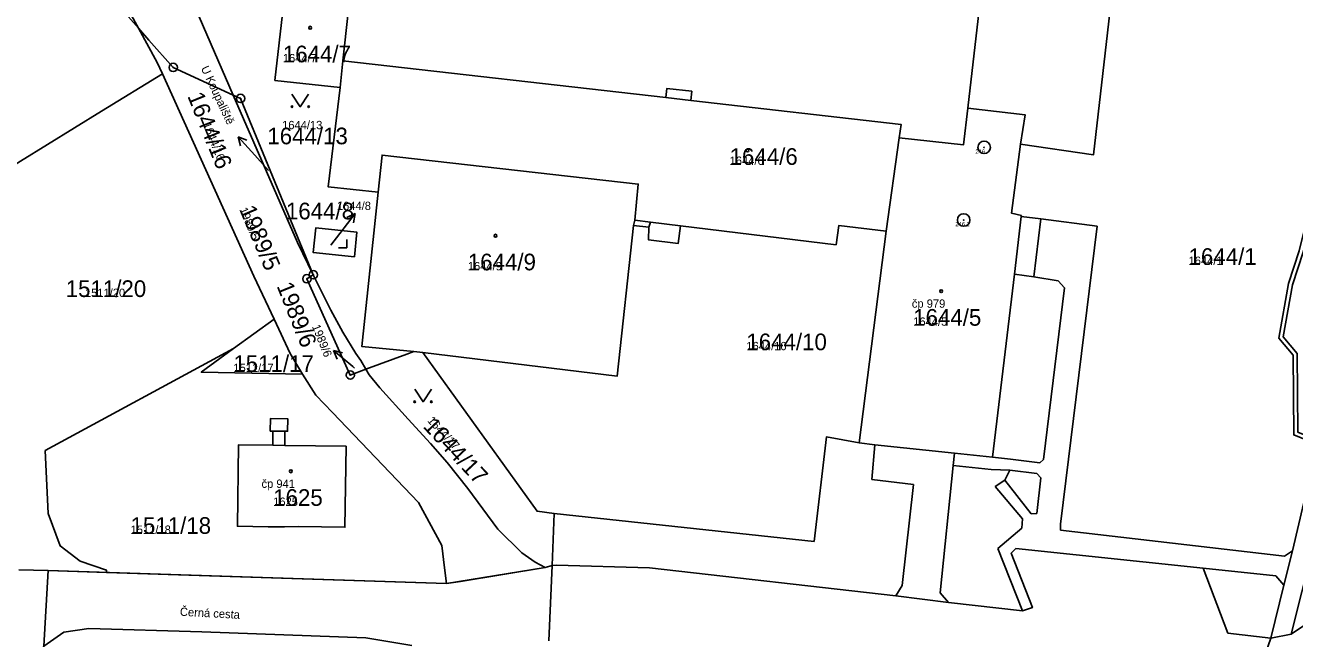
# Model space of a CAD drawing. Extents: x -763628 to -761565, y -976033 to -973833.
# Drawn here: x -762678.5 to -762526.1, y -975292.5 to -975218.9 of the extents above; entities that cross this region are included whole.
import ezdxf

# ---------------------------------------------------------------- set-up
doc = ezdxf.new("R2010")
doc.units = 0
for name, color, linetype in [('KN_cisla parcel 1000', 7, 'Continuous'), ('KN_cisla parcel 500', 7, 'Continuous'), ('KN_cisla parcel znacky', 7, 'Continuous'), ('KN_cisla popisna 500', 7, 'Continuous'), ('KN_hranice parcel', 7, 'Continuous'), ('KN_popisy', 7, 'Continuous'), ('KN_vecna bremena', 7, 'Continuous'), ('KN_vnitrni kresba parcel', 7, 'Continuous'), ('KN_znacky bodu BP', 7, 'Continuous'), ('KN_znacky budov', 7, 'Continuous'), ('KN_znacky kultur', 7, 'Continuous')]:
    doc.layers.add(name, color=color, linetype=linetype)

msp = doc.modelspace()

# ---------------------------------------------------------------- linework, layer by layer
at = {"layer": 'KN_cisla parcel znacky'}
for p, q in [((-762650.99, -975234.49), (-762653, -975232.26)), ((-762653, -975232.26), (-762651.96, -975232.67)), ((-762653, -975232.26), (-762652.7, -975233.34)), ((-762649.34, -975236.3), (-762650.99, -975234.49)), ((-762640.77, -975243.86), (-762638.94, -975241.48)), ((-762638.94, -975241.48), (-762639.95, -975241.97)), ((-762638.94, -975241.48), (-762639.15, -975242.58)), ((-762641.85, -975245.26), (-762640.77, -975243.86)), ((-762639.23, -975259.86), (-762641.53, -975257.93)), ((-762641.53, -975257.93), (-762640.44, -975258.19)), ((-762641.53, -975257.93), (-762641.09, -975258.96)), ((-762639, -975260.05), (-762639.23, -975259.86))]:
    msp.add_line(p, q, dxfattribs=at)
at = {"layer": 'KN_hranice parcel'}
for p, q in [((-762640.42, -975223.15), (-762640.73, -975226.37)), ((-762573.62, -975232.38), (-762575.19, -975243.6)), ((-762575.19, -975243.6), (-762578.42, -975269.02)), ((-762648.68, -975254.17), (-762653.53, -975257.7)), ((-762631.88, -975258.05), (-762630.8, -975258.15)), ((-762615.29, -975283.72), (-762615.05, -975277.48)), ((-762616.13, -975283.96), (-762615.29, -975283.72)), ((-762615.29, -975283.72), (-762615.67, -975292.79)), ((-762675.79, -975284.35), (-762679.32, -975284.24)), ((-762668.8, -975284.58), (-762675.79, -975284.35)), ((-762627.98, -975285.9), (-762668.8, -975284.58))]:
    msp.add_line(p, q, dxfattribs=at)
for points in [[(-762546.83, -975204.21), (-762546.56, -975201.86), (-762562.04, -975200), (-762565.38, -975228.85)], [(-762559.06, -975233.17), (-762550.3, -975234.45), (-762547.49, -975209.98)], [(-762664.96, -975219.23), (-762667.04, -975215.44), (-762669.3, -975211.44)], [(-762669.3, -975211.44), (-762667.06, -975216.84), (-762664.96, -975219.23)], [(-762647.53, -975216.45), (-762659.91, -975212.68), (-762653.57, -975227.26)], [(-762504.45, -975213.51), (-762510.79, -975225.28), (-762515.4, -975235.02), (-762516.87, -975234.52), (-762519.47, -975244.63), (-762520.52, -975253.22), (-762520.24, -975255.68), (-762526.38, -975281.99), (-762527.43, -975286.08)], [(-762647.53, -975216.45), (-762648.58, -975225.51), (-762640.73, -975226.37)], [(-762640.42, -975223.15), (-762639.78, -975217.35), (-762647.53, -975216.45)], [(-762664.96, -975219.23), (-762662.69, -975223.34), (-762662.07, -975224.71)], [(-762653.57, -975227.26), (-762660.78, -975223.95), (-762663.69, -975220.67), (-762664.96, -975219.23)], [(-762573.62, -975232.38), (-762573.4, -975230.79), (-762598.65, -975227.91), (-762598.52, -975226.81), (-762601.5, -975226.46), (-762601.63, -975227.57), (-762640.42, -975223.15)], [(-762685.63, -975239.18), (-762669.39, -975229.2), (-762662.07, -975224.71)], [(-762662.07, -975224.71), (-762651.11, -975249.01), (-762648.68, -975254.17)], [(-762653.57, -975227.26), (-762645.87, -975244.97), (-762643.97, -975248.83)], [(-762653.57, -975227.26), (-762652.7, -975227.66), (-762643.97, -975248.83)], [(-762640.73, -975226.37), (-762642.16, -975238.29), (-762636.18, -975238.93)], [(-762565.38, -975228.85), (-762565.88, -975233.22), (-762573.62, -975232.38)], [(-762565.38, -975228.85), (-762558.48, -975229.64), (-762559.06, -975233.17)], [(-762578.42, -975269.02), (-762576.56, -975269.23), (-762566.99, -975270.24), (-762562.41, -975270.73), (-762559.78, -975248.77), (-762557.44, -975249.06), (-762556.63, -975242.12), (-762558.96, -975241.84), (-762558.94, -975241.71), (-762560.15, -975241.43), (-762559.06, -975233.17)], [(-762636.18, -975238.93), (-762635.7, -975234.47), (-762604.94, -975237.94), (-762605.35, -975242.29), (-762605.53, -975242.9)], [(-762636.18, -975238.93), (-762638.13, -975257.46), (-762631.88, -975258.05)], [(-762639.03, -975246.67), (-762638.72, -975243.73), (-762643.67, -975243.2), (-762643.98, -975246.14), (-762639.03, -975246.67)], [(-762630.8, -975258.15), (-762607.49, -975261.02), (-762605.53, -975242.9)], [(-762605.53, -975242.9), (-762603.69, -975243.12), (-762603.72, -975244.62), (-762600.15, -975245.06), (-762599.89, -975242.96), (-762581.2, -975245.23), (-762580.88, -975242.93), (-762575.19, -975243.6)], [(-762637.67, -975260.18), (-762639.52, -975260.87), (-762644.73, -975249.31), (-762643.97, -975248.83)], [(-762643.97, -975248.83), (-762641.87, -975253.09), (-762640.4, -975255.72), (-762638.87, -975258.3), (-762638.26, -975259.14), (-762637.67, -975260.18)], [(-762648.68, -975254.17), (-762646.74, -975258.29), (-762645.26, -975260.78)], [(-762653.53, -975257.7), (-762676.17, -975269.94), (-762675.78, -975277.5), (-762674.36, -975281.38), (-762671.95, -975283.23), (-762668.8, -975284.28), (-762668.8, -975284.58)], [(-762653.53, -975257.7), (-762657.42, -975260.54), (-762645.26, -975260.78)], [(-762637.67, -975260.18), (-762632.74, -975258.37), (-762631.88, -975258.05)], [(-762630.8, -975258.15), (-762617.1, -975277.21), (-762615.05, -975277.48)], [(-762645.26, -975260.78), (-762643.66, -975263.27), (-762641.64, -975265.35), (-762631.33, -975276.18), (-762628.52, -975281.34), (-762628.23, -975284.03), (-762627.98, -975285.9)], [(-762637.67, -975260.18), (-762637.24, -975260.86), (-762635.98, -975262.41), (-762632.59, -975266.17), (-762629.88, -975269.1), (-762627.91, -975271.36), (-762625.4, -975274.5), (-762621.82, -975279.38), (-762618.93, -975282.21), (-762617.31, -975283.32), (-762616.13, -975283.96)], [(-762645.79, -975279.06), (-762640.17, -975279.14), (-762640.03, -975269.42), (-762647.4, -975269.32), (-762647.38, -975267.62), (-762647.06, -975267.62), (-762647.04, -975266.12), (-762649.11, -975266.09), (-762649.13, -975267.59), (-762648.81, -975267.6), (-762648.83, -975269.3), (-762652.94, -975269.24), (-762653.08, -975279.01), (-762649.38, -975279.07), (-762647.44, -975279.09), (-762645.79, -975279.06)], [(-762615.05, -975277.48), (-762583.84, -975280.83), (-762582.35, -975268.3), (-762578.42, -975269.02)], [(-762527.43, -975286.08), (-762528.41, -975284.97), (-762537.14, -975284.05), (-762559.6, -975281.69), (-762560.17, -975282.26), (-762557.63, -975288.78), (-762558.8, -975289.17), (-762567.68, -975288.16), (-762574.04, -975287.39), (-762603.59, -975284.03), (-762614.76, -975283.7), (-762615.29, -975283.72)], [(-762653.89, -975399.07), (-762655.22, -975396.88), (-762657.42, -975393.72), (-762659.17, -975390.04), (-762665.07, -975377.9), (-762669.08, -975369.59), (-762670.52, -975365.95), (-762672.97, -975358.92), (-762674.42, -975352.82), (-762675.56, -975338.94), (-762676.34, -975325.42), (-762677.91, -975297.65), (-762676.3, -975293.42), (-762675.79, -975284.35)], [(-762627.98, -975285.9), (-762626.29, -975285.64), (-762616.13, -975283.96)], [(-762532.14, -975301.43), (-762529.01, -975292.44), (-762527.43, -975286.08)]]:
    msp.add_lwpolyline(points, dxfattribs=at)
at = {"layer": 'KN_vecna bremena'}
for points in [[(-762524.33, -975217.82), (-762520.5, -975224.33), (-762521.04, -975228), (-762523.35, -975236.97), (-762525.61, -975245.97), (-762526.87, -975249.9), (-762528.03, -975256.44), (-762526.31, -975258.49), (-762526.24, -975268.06), (-762523.4, -975269.22), (-762523.29, -975268.74), (-762525.75, -975267.73), (-762525.82, -975258.3), (-762527.5, -975256.29), (-762526.38, -975250.03), (-762525.12, -975246.1), (-762522.86, -975237.1), (-762520.55, -975228.09), (-762519.97, -975224.22), (-762523.3, -975218.66)], [(-762615.67, -975292.79), (-762615.29, -975283.72), (-762616.13, -975283.96), (-762627.98, -975285.9), (-762675.79, -975284.35), (-762676.3, -975293.42), (-762673.9, -975291.74), (-762670.91, -975291.3), (-762657.33, -975291.69), (-762637.64, -975292.42), (-762632.13, -975293.33)]]:
    msp.add_lwpolyline(points, dxfattribs=at)
at = {"layer": 'KN_vnitrni kresba parcel'}
for p, q in [((-762598.65, -975227.91), (-762601.63, -975227.57)), ((-762603.46, -975242.51), (-762605.35, -975242.29)), ((-762603.69, -975243.12), (-762603.46, -975242.51)), ((-762603.46, -975242.51), (-762599.89, -975242.96)), ((-762558.96, -975241.84), (-762559.78, -975248.77)), ((-762549.87, -975242.98), (-762556.63, -975242.12)), ((-762554.25, -975278.77), (-762549.87, -975242.98)), ((-762557.44, -975249.06), (-762554.52, -975249.55)), ((-762554.52, -975249.55), (-762553.78, -975250.42)), ((-762553.78, -975250.42), (-762556.31, -975271)), ((-762526.57, -975291.97), (-762519.8, -975265.02)), ((-762648.81, -975267.6), (-762647.38, -975267.62)), ((-762648.83, -975269.3), (-762647.4, -975269.32)), ((-762576.89, -975273.39), (-762576.56, -975269.23)), ((-762566.99, -975270.24), (-762567.15, -975271.71)), ((-762560.24, -975270.96), (-762562.41, -975270.73)), ((-762556.73, -975271.41), (-762560.24, -975270.96)), ((-762556.31, -975271), (-762556.73, -975271.41)), ((-762568.7, -975287), (-762567.15, -975271.71)), ((-762567.15, -975271.71), (-762562.57, -975272.2)), ((-762562.57, -975272.2), (-762560.34, -975272.3)), ((-762560.93, -975273.48), (-762560.34, -975272.3)), ((-762560.34, -975272.3), (-762557.08, -975272.69)), ((-762557.08, -975272.69), (-762556.62, -975273.2)), ((-762571.92, -975274.02), (-762576.89, -975273.39)), ((-762571.92, -975274.02), (-762573.28, -975286.14)), ((-762560.93, -975273.48), (-762562.08, -975274.23)), ((-762562.08, -975274.23), (-762558.81, -975278.12)), ((-762557.76, -975277.53), (-762560.93, -975273.48)), ((-762556.62, -975273.2), (-762557.11, -975277.47)), ((-762557.76, -975277.53), (-762557.11, -975277.47)), ((-762558.9, -975279.23), (-762561.79, -975281.7)), ((-762558.81, -975278.12), (-762558.9, -975279.23)), ((-762554.26, -975279.5), (-762554.25, -975278.77)), ((-762527.34, -975282.6), (-762554.26, -975279.5)), ((-762561.79, -975281.7), (-762558.8, -975289.17)), ((-762526.38, -975281.99), (-762527.34, -975282.6)), ((-762534.17, -975291.86), (-762537.14, -975284.05)), ((-762573.28, -975286.14), (-762574.04, -975287.39)), ((-762567.68, -975288.16), (-762568.7, -975287)), ((-762526.57, -975291.97), (-762523.22, -975289.75)), ((-762529.01, -975292.44), (-762534.17, -975291.86)), ((-762529.01, -975292.44), (-762526.57, -975291.97))]:
    msp.add_line(p, q, dxfattribs=at)
at = {"layer": 'KN_znacky bodu BP'}
for centre, radius in [((-762660.78, -975223.95), 0.5), ((-762660.78, -975223.95), 0.0303), ((-762652.7, -975227.66), 0.5), ((-762652.7, -975227.66), 0.0303), ((-762563.42, -975233.54), 0.75), ((-762563.42, -975233.54), 0.03), ((-762565.87, -975242.26), 0.75), ((-762565.87, -975242.26), 0.03), ((-762643.97, -975248.83), 0.5), ((-762644.73, -975249.31), 0.5), ((-762644.73, -975249.31), 0.0303), ((-762643.97, -975248.83), 0.0303), ((-762639.52, -975260.87), 0.5), ((-762639.52, -975260.87), 0.0303)]:
    msp.add_circle(centre, radius, dxfattribs=at)
at = {"layer": 'KN_znacky budov'}
for centre in [(-762644.34, -975219.18), (-762591.84, -975233.9), (-762622.09, -975244.15), (-762568.58, -975250.8), (-762646.66, -975272.42)]:
    msp.add_circle(centre, 0.175, dxfattribs=at)
at = {"layer": 'KN_znacky kultur'}
for p, q in [((-762640.94, -975245.59), (-762639.94, -975245.59)), ((-762639.94, -975245.59), (-762639.94, -975244.59))]:
    msp.add_line(p, q, dxfattribs=at)
for points in [[(-762646.52, -975227.16), (-762645.52, -975228.66), (-762644.52, -975227.16)], [(-762631.79, -975262.58), (-762630.79, -975264.08), (-762629.79, -975262.58)]]:
    msp.add_lwpolyline(points, dxfattribs=at)
for centre in [(-762646.52, -975228.66), (-762644.52, -975228.66), (-762631.79, -975264.08), (-762629.79, -975264.08)]:
    msp.add_circle(centre, 0.1, dxfattribs=at)

# ---------------------------------------------------------------- texts
at = {"layer": 'KN_cisla parcel 1000'}
for s, p in [('1644/7', (-762647.62, -975223.33)), ('1644/13', (-762649.48, -975233.17)), ('1644/6', (-762593.98, -975235.64)), ('1644/8', (-762647.25, -975242.18)), ('1644/1', (-762538.88, -975247.65)), ('1644/9', (-762625.41, -975248.3)), ('1511/20', (-762673.69, -975251.5)), ('1644/5', (-762571.94, -975254.95)), ('1644/10', (-762591.97, -975257.89)), ('1511/17', (-762653.56, -975260.5)), ('1625', (-762648.78, -975276.57)), ('1511/18', (-762665.9, -975279.93))]:
    msp.add_text(s, height=2, dxfattribs=at).set_placement(p)
for s, rotation, p in [('1644/16', 292, (-762659.11, -975227.37)), ('1989/5', 293, (-762652.87, -975240.99)), ('1989/6', 292, (-762648.39, -975250.17)), ('1644/17', 313, (-762630.88, -975267.1))]:
    msp.add_text(s, height=2, rotation=rotation, dxfattribs=at).set_placement(p)
at = {"layer": 'KN_cisla parcel 500'}
for s, p in [('1644/7', (-762647.62, -975223.33)), ('1644/13', (-762647.71, -975231.36)), ('1644/6', (-762593.98, -975235.64)), ('1644/8', (-762641.13, -975241.06)), ('1644/1', (-762538.88, -975247.65)), ('1644/9', (-762625.41, -975248.3)), ('1511/20', (-762671.38, -975251.5)), ('1644/5', (-762571.94, -975254.95)), ('1644/10', (-762591.97, -975257.89)), ('1511/17', (-762653.56, -975260.5)), ('1625', (-762648.78, -975276.57)), ('1511/18', (-762665.9, -975279.93))]:
    msp.add_text(s, height=1, dxfattribs=at).set_placement(p)
for s, rotation, p in [('1644/16', 292, (-762657.25, -975230.75)), ('1989/5', 293, (-762652.87, -975240.99)), ('1989/6', 292, (-762644.14, -975255.03)), ('1644/17', 313, (-762630.33, -975266.39))]:
    msp.add_text(s, height=1, rotation=rotation, dxfattribs=at).set_placement(p)
at = {"layer": 'KN_cisla popisna 500'}
for s, p in [('čp 979', (-762572.1, -975252.79)), ('čp 941', (-762650.18, -975274.41))]:
    msp.add_text(s, height=1, dxfattribs=at).set_placement(p)
at = {"layer": 'KN_popisy'}
for s, rotation, p in [('U Koupaliště', 295, (-762657.48, -975224.04)), ('Černá cesta', 357, (-762660, -975289.76))]:
    msp.add_text(s, height=1, rotation=rotation, dxfattribs=at).set_placement(p)
at = {"layer": 'KN_znacky bodu BP'}
for s, p in [('246', (-762564.47, -975234.29)), ('246.2', (-762566.88, -975243.01))]:
    msp.add_text(s, height=0.5, dxfattribs=at).set_placement(p)

doc.saveas('drawing.dxf')
